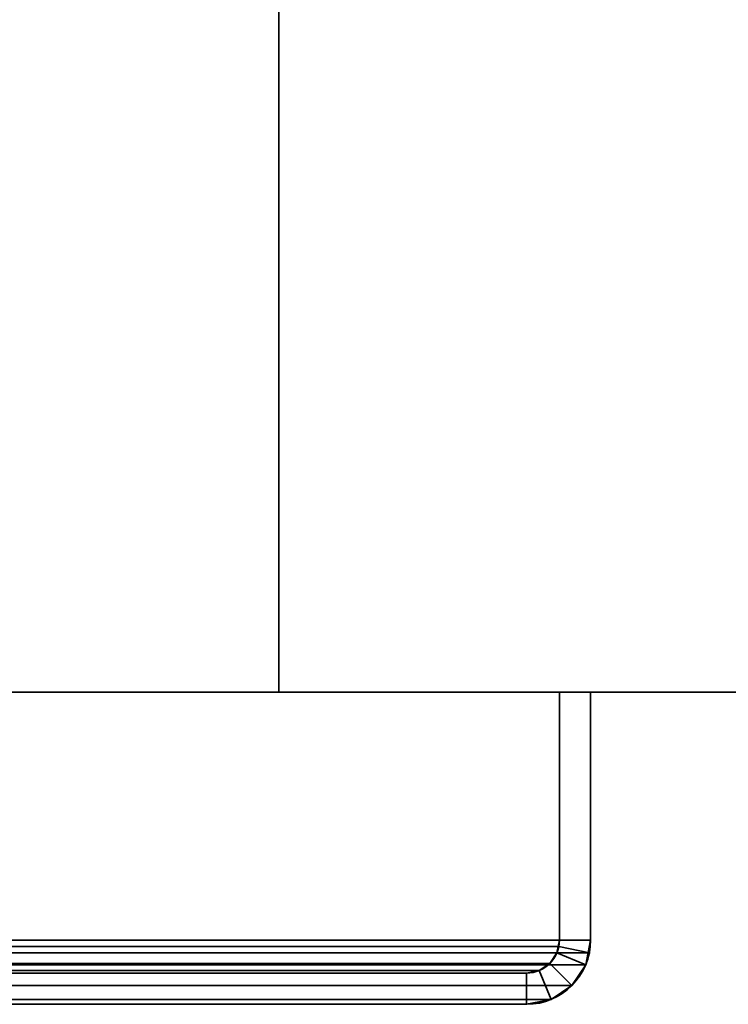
# Model space of a CAD drawing. Header units: millimetres. Extents: x -603 to 3703, y -115 to 193.
# Tile 415 of 656: x 2003 to 2037, y -33 to 14. Entities that reach past the tile are written whole.
import ezdxf

# ---------------------------------------------------------------- set-up
doc = ezdxf.new("R2010")
doc.units = ezdxf.units.MM
doc.layers.add('152', color=7, linetype='Continuous', true_color=0xffffff)

# ---------------------------------------------------------------- blocks, each defined once
blk = doc.blocks.new('UG_SURFACE_002')
at = {"layer": '152', "color": 252, "linetype": 'Continuous', "lineweight": 35}
for points in [[(2165, -18, 2212.25), (2165, 174.4, 2212.25), (835, 174.4, 2212.25), (835, -18, 2212.25)], [(985, -18, 2062.25), (985, 174.4, 2062.25), (2015, 174.4, 2062.25), (2015, -18, 2062.25)], [(2015, -18, 2062.25), (2015, 174.4, 2062.25), (2015, 174.4, -7.75), (2015, -18, -7.75)], [(2015, -18, -7.75), (2015, 174.4, -7.75), (2165, 174.4, -7.75), (2165, -18, -7.75)], [(2165, -18, 2212.25), (835, -18, 2212.25), (985, -18, 2062.25), (2015, -18, 2062.25)], [(2015, -18, 2062.25), (2015, -18, -7.75), (2165, -18, -7.75), (2165, -18, 2212.25)]]:
    blk.add_3dface(points, dxfattribs=at)
blk = doc.blocks.new('UG_SURFACE_101')
at = {"layer": '152', "color": 252, "linetype": 'Continuous', "lineweight": 35}
for points in [[(970, -18, 2075.25), (2030, -18, 2075.25), (2028.5, -18, 2073.75), (971.5, -18, 2073.75)], [(970, -18, 2075.25), (970, -29.92, 2075.25), (2030, -29.92, 2075.25), (2030, -18, 2075.25)], [(971.5, -18, 2073.75), (2028.5, -18, 2073.75), (2028.5, -29.92, 2073.75), (971.5, -29.92, 2073.75)], [(2028.5, -29.92, 2073.75), (2028.5, -18, 2073.75), (2030, -18, 2075.25), (2030, -29.92, 2075.25)], [(2030, -29.92, 2075.25), (970, -29.92, 2075.25), (970.059, -30.521, 2075.191)], [(2029.941, -30.521, 2075.191), (2030, -29.92, 2075.25), (970.059, -30.521, 2075.191)], [(971.53, -30.228, 2073.72), (971.5, -29.92, 2073.75), (2028.5, -29.92, 2073.75)], [(971.53, -30.228, 2073.72), (2028.5, -29.92, 2073.75), (2028.47, -30.228, 2073.72)], [(2028.47, -30.228, 2073.72), (2028.38, -30.525, 2073.63), (971.62, -30.525, 2073.63), (971.53, -30.228, 2073.72)], [(2029.941, -30.521, 2075.191), (2029.766, -31.099, 2075.016), (2028.38, -30.525, 2073.63), (2028.47, -30.228, 2073.72)], [(2030, -29.92, 2075.25), (2029.941, -30.521, 2075.191), (2028.47, -30.228, 2073.72), (2028.5, -29.92, 2073.75)], [(970.059, -30.521, 2075.191), (970.234, -31.099, 2075.016), (2029.766, -31.099, 2075.016), (2029.941, -30.521, 2075.191)], [(2028.037, -31.037, 2073.287), (971.963, -31.037, 2073.287), (971.62, -30.525, 2073.63), (2028.38, -30.525, 2073.63)], [(2029.766, -31.099, 2075.016), (2029.098, -32.098, 2074.348), (2028.037, -31.037, 2073.287), (2028.38, -30.525, 2073.63)], [(2029.766, -31.099, 2075.016), (970.234, -31.099, 2075.016), (970.902, -32.098, 2074.348), (2029.098, -32.098, 2074.348)], [(2027.525, -31.38, 2072.775), (972.475, -31.38, 2072.775), (971.963, -31.037, 2073.287), (2028.037, -31.037, 2073.287)], [(2027.525, -31.38, 2072.775), (2028.037, -31.037, 2073.287), (2029.098, -32.098, 2074.348), (2028.099, -32.766, 2073.349)], [(2026.92, -31.5, 2072.17), (973.08, -31.5, 2072.17), (972.475, -31.38, 2072.775), (2027.525, -31.38, 2072.775)], [(973.08, -31.5, 2072.17), (2026.92, -31.5, 2072.17), (1978.08, -31.5, 2023.33), (1021.92, -31.5, 2023.33)], [(2026.92, -33, 2072.17), (1978.08, -33, 2023.33), (1978.08, -31.5, 2023.33), (2026.92, -31.5, 2072.17)], [(2026.92, -31.5, 2072.17), (2027.525, -31.38, 2072.775), (2028.099, -32.766, 2073.349), (2026.92, -33, 2072.17)], [(2029.098, -32.098, 2074.348), (970.902, -32.098, 2074.348), (971.901, -32.766, 2073.349), (2028.099, -32.766, 2073.349)], [(2028.099, -32.766, 2073.349), (971.901, -32.766, 2073.349), (973.08, -33, 2072.17), (2026.92, -33, 2072.17)], [(973.08, -33, 2072.17), (1021.92, -33, 2023.33), (1978.08, -33, 2023.33), (2026.92, -33, 2072.17)]]:
    blk.add_3dface(points, dxfattribs=at)
blk = doc.blocks.new('UG_SURFACE_102')
at = {"layer": '152', "color": 252, "linetype": 'Continuous', "lineweight": 35}
for points in [[(2030, -18, 2075.25), (2030, -18, -7.75), (2028.5, -18, -7.75), (2028.5, -18, 2073.75)], [(2028.5, -18, 2073.75), (2028.5, -18, -7.75), (2028.5, -29.92, -7.75), (2028.5, -29.92, 2073.75)], [(2028.5, -29.92, -7.75), (2028.5, -18, -7.75), (2030, -18, -7.75), (2030, -29.92, -7.75)], [(2030, -29.92, 2075.25), (2030, -18, 2075.25), (2028.5, -18, 2073.75), (2028.5, -29.92, 2073.75)], [(2030, -18, 2075.25), (2030, -29.92, 2075.25), (2030, -29.92, -7.75), (2030, -18, -7.75)], [(2028.5, -29.92, -7.75), (2028.38, -30.525, -7.75), (2028.38, -30.525, 2073.63)], [(2028.38, -30.525, 2073.63), (2028.47, -30.228, 2073.72), (2028.5, -29.92, -7.75)], [(2030, -29.92, -7.75), (2029.766, -31.099, -7.75), (2028.38, -30.525, -7.75), (2028.5, -29.92, -7.75)], [(2028.47, -30.228, 2073.72), (2028.38, -30.525, 2073.63), (2029.766, -31.099, 2075.016), (2029.941, -30.521, 2075.191)], [(2028.47, -30.228, 2073.72), (2028.5, -29.92, 2073.75), (2028.5, -29.92, -7.75)], [(2028.5, -29.92, 2073.75), (2028.47, -30.228, 2073.72), (2029.941, -30.521, 2075.191), (2030, -29.92, 2075.25)], [(2030, -29.92, -7.75), (2029.941, -30.521, 2075.191), (2029.766, -31.099, 2075.016)], [(2029.766, -31.099, 2075.016), (2029.766, -31.099, -7.75), (2030, -29.92, -7.75)], [(2030, -29.92, -7.75), (2030, -29.92, 2075.25), (2029.941, -30.521, 2075.191)], [(2028.38, -30.525, 2073.63), (2028.38, -30.525, -7.75), (2028.037, -31.037, -7.75), (2028.037, -31.037, 2073.287)], [(2029.766, -31.099, -7.75), (2029.098, -32.098, -7.75), (2028.037, -31.037, -7.75), (2028.38, -30.525, -7.75)], [(2028.38, -30.525, 2073.63), (2028.037, -31.037, 2073.287), (2029.098, -32.098, 2074.348), (2029.766, -31.099, 2075.016)], [(2028.037, -31.037, 2073.287), (2028.037, -31.037, -7.75), (2027.525, -31.38, -7.75), (2027.525, -31.38, 2072.775)], [(2027.525, -31.38, -7.75), (2028.037, -31.037, -7.75), (2029.098, -32.098, -7.75), (2028.099, -32.766, -7.75)], [(2028.099, -32.766, 2073.349), (2029.098, -32.098, 2074.348), (2028.037, -31.037, 2073.287), (2027.525, -31.38, 2072.775)], [(2029.098, -32.098, 2074.348), (2029.098, -32.098, -7.75), (2029.766, -31.099, -7.75), (2029.766, -31.099, 2075.016)], [(2026.92, -31.5, 2072.17), (2026.92, -31.5, -7.75), (1978.08, -31.5, -7.75), (1978.08, -31.5, 2023.33)], [(2026.92, -33, -7.75), (1978.08, -33, -7.75), (1978.08, -31.5, -7.75), (2026.92, -31.5, -7.75)], [(2026.92, -31.5, 2072.17), (1978.08, -31.5, 2023.33), (1978.08, -33, 2023.33), (2026.92, -33, 2072.17)], [(2027.525, -31.38, 2072.775), (2027.525, -31.38, -7.75), (2026.92, -31.5, -7.75), (2026.92, -31.5, 2072.17)], [(2026.92, -31.5, -7.75), (2027.525, -31.38, -7.75), (2028.099, -32.766, -7.75), (2026.92, -33, -7.75)], [(2026.92, -33, 2072.17), (2028.099, -32.766, 2073.349), (2027.525, -31.38, 2072.775), (2026.92, -31.5, 2072.17)], [(2028.099, -32.766, 2073.349), (2028.099, -32.766, -7.75), (2029.098, -32.098, -7.75), (2029.098, -32.098, 2074.348)], [(2026.92, -33, 2072.17), (1978.08, -33, 2023.33), (1978.08, -33, -7.75), (2026.92, -33, -7.75)], [(2026.92, -33, 2072.17), (2026.92, -33, -7.75), (2028.099, -32.766, -7.75), (2028.099, -32.766, 2073.349)]]:
    blk.add_3dface(points, dxfattribs=at)

msp = doc.modelspace()

# ---------------------------------------------------------------- linework, layer by layer
at = {"layer": '152', "color": 252, "linetype": 'Continuous', "lineweight": 35, "true_color": 0x939598}
for p, q in [((2015, -18, 2062.25), (2015, 174.4, 2062.25)), ((2015, 174.4, -7.75), (2015, -18, -7.75)), ((835, -18, 2212.25), (2165, -18, 2212.25)), ((2030, -18, 2075.25), (970, -18, 2075.25)), ((2028.5, -18, 2073.75), (971.5, -18, 2073.75)), ((2015, -18, 2062.25), (985, -18, 2062.25)), ((2015, -18, -7.75), (2015, -18, 2062.25)), ((2015, -18, -7.75), (2165, -18, -7.75)), ((2028.5, -18, -7.75), (2030, -18, -7.75)), ((2028.5, -18, 2073.75), (2028.5, -29.92, 2073.75)), ((2028.5, -18, 2073.75), (2028.5, -29.92, 2073.75)), ((2028.5, -18, -7.75), (2028.5, -18, 2073.75)), ((2030, -18, 2075.25), (2028.5, -18, 2073.75)), ((2028.5, -18, -7.75), (2028.5, -29.92, -7.75)), ((2030, -18, 2075.25), (2028.5, -18, 2073.75)), ((2030, -18, 2075.25), (2030, -29.92, 2075.25)), ((2030, -18, -7.75), (2030, -18, 2075.25)), ((2030, -18, -7.75), (2030, -29.92, -7.75)), ((2030, -18, 2075.25), (2030, -29.92, 2075.25)), ((2030, -29.92, 2075.25), (970, -29.92, 2075.25)), ((2028.5, -29.92, 2073.75), (971.5, -29.92, 2073.75)), ((2028.5, -29.92, -7.75), (2028.5, -29.92, 2073.75)), ((2030, -29.92, -7.75), (2030, -29.92, 2075.25)), ((2026.92, -31.5, 2072.17), (973.08, -31.5, 2072.17)), ((2026.92, -31.5, -7.75), (1978.08, -31.5, -7.75)), ((2026.92, -31.5, 2072.17), (1978.08, -31.5, 2023.33)), ((2026.92, -31.5, 2072.17), (1978.08, -31.5, 2023.33)), ((2026.92, -31.5, -7.75), (2026.92, -31.5, 2072.17)), ((2026.92, -33, 2072.17), (973.08, -33, 2072.17)), ((2026.92, -33, 2072.17), (1978.08, -33, 2023.33)), ((2026.92, -33, 2072.17), (1978.08, -33, 2023.33)), ((2026.92, -33, -7.75), (1978.08, -33, -7.75)), ((2026.92, -33, -7.75), (2026.92, -33, 2072.17))]:
    msp.add_line(p, q, dxfattribs=at)
at = {"layer": '152', "color": 252, "linetype": 'Continuous', "lineweight": 35, "true_color": 0x939598, "extrusion": (0, 0, -1)}
for radius in [3.08, 1.58]:
    msp.add_arc((-2026.92, -29.92, 7.75), radius, 180, 270, dxfattribs=at)
at = {"layer": '152', "color": 252, "linetype": 'Continuous', "lineweight": 35, "true_color": 0x939598, "extrusion": (0.707107, 6.12323e-17, -0.707107)}
for major_axis, start_param, end_param in [((-3.08, 0, -3.08), 3.141593, 4.712389), ((1.58, 0, 1.58), 0, 1.570796), ((-1.58, 0, -1.58), 3.141593, 4.712389), ((3.08, 0, 3.08), 0, 1.570796)]:
    msp.add_ellipse((2026.92, -29.92, 2072.17), major_axis=major_axis, ratio=0.707107, start_param=start_param, end_param=end_param, dxfattribs=at)

# ---------------------------------------------------------------- block references
at = {"layer": '152', "color": 252, "linetype": 'Continuous', "lineweight": 35, "true_color": 0x939598}
for name in ['UG_SURFACE_002', 'UG_SURFACE_101', 'UG_SURFACE_102']:
    msp.add_blockref(name, (0, 0), dxfattribs=at)

doc.saveas('drawing.dxf')
